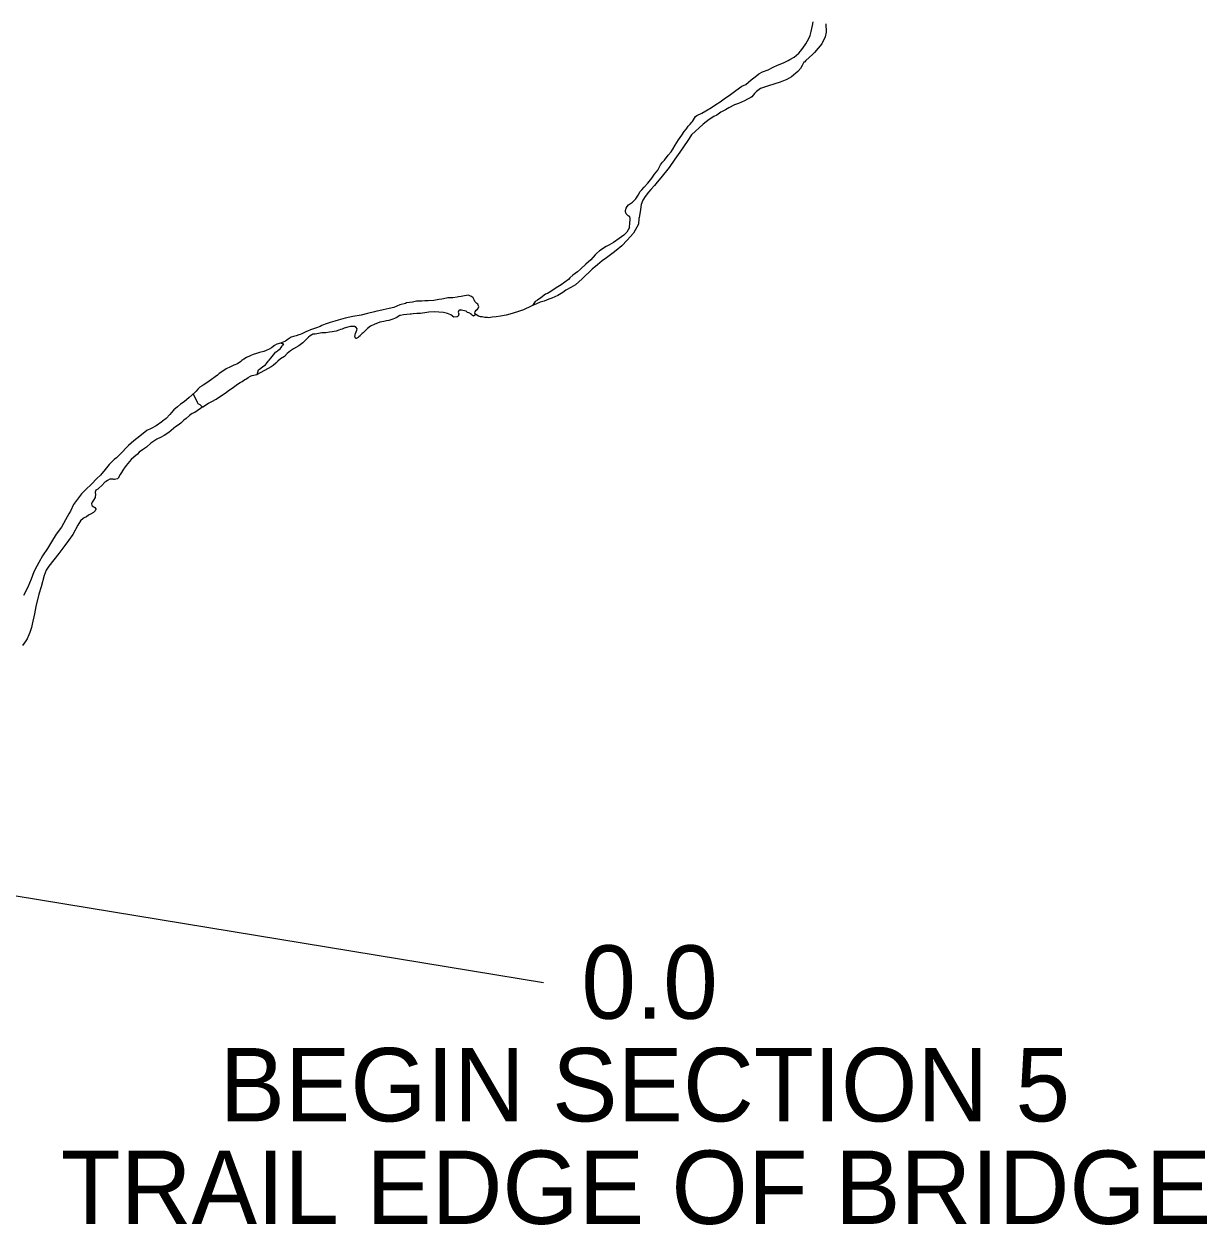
# Model space of a CAD drawing. Extents: x 31699 to 244310, y -8841 to 11474.
# Drawn here: x 146660.4 to 147114.4, y -3388 to -2927.1 of the extents above; entities that cross this region are included whole.
import ezdxf

# ---------------------------------------------------------------- set-up
doc = ezdxf.new("R2010")
doc.units = 0
doc.layers.add('R_Draft', color=7, linetype='Continuous')
doc.layers.add('S_WALL_ANNOT', color=7, linetype='Continuous')

msp = doc.modelspace()

# ---------------------------------------------------------------- linework, layer by layer
at = {"layer": 'R_Draft'}
for points in [[(146892.72, -3005.2), (146892.88, -3003.33), (146892.99, -3002.19), (146892.98, -3001.72), (146892.83, -3001.13), (146892.16, -3000.74), (146891.47, -2999.89), (146891.26, -2999.16), (146891.18, -2998.63), (146891.42, -2997.69), (146891.81, -2997.08), (146892.33, -2996.46), (146893.9, -2995.43), (146895.14, -2994.13), (146896.04, -2992.78), (146896.81, -2991.36), (146897.46, -2990.68), (146898.3, -2989.66), (146899.8, -2988.15), (146901.36, -2986.25), (146902.32, -2984.76), (146903.55, -2983.13), (146904.64, -2981.1), (146905.42, -2980.09), (146906.13, -2979.34), (146907.62, -2977.43), (146908.73, -2976.14), (146909.37, -2975.13), (146910.2, -2973.57), (146910.91, -2972.55), (146911.55, -2971.47), (146912.85, -2969.77), (146913.75, -2968.29), (146914.59, -2967.27), (146915.3, -2966.32), (146916.02, -2965.5), (146916.6, -2964.75), (146916.86, -2964.48), (146918.08, -2962.58), (146918.54, -2962.24), (146920.45, -2961.26), (146922.03, -2960.43), (146924.2, -2959.11), (146925.84, -2958), (146927.55, -2956.9), (146929.05, -2955.73), (146931.48, -2954.07), (146933.58, -2952.63), (146935.87, -2950.97), (146937.32, -2950.27), (146939.41, -2948.49), (146940.92, -2947.32), (146942.42, -2946.16), (146943.81, -2945.46), (146945.92, -2944.61), (146947.83, -2943.63), (146949.48, -2942.93), (146951.86, -2942.01), (146953.57, -2941.04), (146954.29, -2940.75), (146955.87, -2939.85), (146956.85, -2939.09), (146957.76, -2938.21), (146958.42, -2937.52), (146959.26, -2936.37), (146960.35, -2934.68), (146961.06, -2933.53), (146961.57, -2932.58), (146962.08, -2931.5), (146962.51, -2929.96), (146962.99, -2927.68), (146963.23, -2926.27)], [(146968.04, -2927.03), (146968.18, -2930.16), (146967.88, -2931.97), (146966.54, -2934.67), (146963.75, -2938.01), (146962.91, -2938.83), (146960.36, -2941.09), (146959.84, -2941.7), (146959.58, -2941.77), (146958.94, -2942.99), (146958.3, -2944.2), (146957.39, -2945.29), (146954.9, -2947.35), (146953.06, -2948.32), (146950.55, -2949.38), (146946.06, -2950.81), (146943.02, -2951.82), (146941.44, -2952.99), (146940.66, -2953.8), (146939.69, -2955.03), (146939.36, -2955.3), (146937.98, -2955.93), (146936.86, -2956.56), (146934.55, -2957.55), (146933.03, -2958.11), (146930.86, -2959.23), (146929.55, -2959.99), (146927.77, -2960.9), (146926.19, -2962.07), (146925.08, -2962.63), (146923.3, -2963.67), (146920.94, -2965.52), (146916.57, -2969.63), (146915.09, -2971.73), (146912.06, -2976.2), (146910.19, -2978.91), (146907.93, -2982.17), (146904.82, -2986.11), (146903.32, -2987.81), (146902.29, -2989.1), (146900.92, -2990.53), (146900.08, -2991.55), (146898.78, -2993.25), (146897.82, -2994.74), (146897.19, -2996.36), (146896.96, -2998.3), (146896.67, -2999.97), (146896.43, -3001.31), (146896.37, -3001.65), (146896.22, -3003.85)], [(146896.22, -3003.85), (146894.33, -3007.31), (146892.95, -3008.8), (146891.9, -3010.08), (146889.79, -3012.25), (146887.61, -3014.01), (146886.48, -3014.89), (146883.91, -3016.86), (146882.25, -3018.02), (146880.47, -3019.44), (146878.35, -3021.2), (146874.53, -3024.86), (146871.95, -3027.23), (146870.23, -3028.18), (146868.31, -3029.21), (146867.12, -3030.09), (146865.2, -3031.25), (146862.87, -3032.34), (146861.74, -3032.69), (146859.95, -3033.38), (146858.49, -3033.8), (146857.03, -3034.42), (146855.57, -3035.1), (146854.97, -3035.38), (146851.99, -3036.75), (146850.52, -3037.23)], [(146892.72, -3005.2), (146891.66, -3006.94), (146890.61, -3008.09), (146888.82, -3009.38), (146886.57, -3010.88), (146884.85, -3011.97), (146883.79, -3012.52), (146881.27, -3014.08), (146880.08, -3015.1), (146879.56, -3015.71), (146877.91, -3017.53), (146875.99, -3019.22), (146873.88, -3021.12), (146872.83, -3022.14), (146871.04, -3023.49), (146869.79, -3024.51), (146869.26, -3025.18), (146866.48, -3027.22), (146864.56, -3028.38), (146862.58, -3029.67), (146861.25, -3030.49), (146860.52, -3030.77), (146858.74, -3032.12), (146857.41, -3033.08), (146856.49, -3033.62), (146855.57, -3035.1)], [(146833.73, -3038.56), (146833.39, -3038.1), (146833.52, -3037.49), (146833.84, -3036.95), (146834.37, -3036.48), (146834.83, -3036.01), (146834.89, -3035.6), (146834.76, -3035.27), (146834.69, -3034.94), (146834.48, -3034.61), (146834.15, -3034.34), (146833.74, -3034.01), (146833.4, -3033.62), (146833.2, -3033.22), (146832.99, -3032.62), (146832.72, -3032.15), (146832.05, -3031.69), (146831.71, -3031.5), (146830.97, -3031.17), (146829.38, -3031.39), (146828.11, -3031.67), (146827.11, -3031.81), (146826.58, -3031.89), (146824.91, -3032.17), (146823.45, -3032.19), (146822.98, -3032.13), (146821.38, -3032.55), (146820.72, -3032.62), (146819.52, -3032.77), (146817.59, -3033.13), (146815.52, -3033.28), (146814.19, -3033.37), (146812.99, -3033.45), (146811.05, -3033.47), (146809.39, -3033.82), (146807.19, -3034.11), (146806.8, -3034.32), (146804.53, -3034.88), (146802.28, -3035.84), (146800.55, -3036.26), (146798.22, -3036.76), (146796.55, -3037.11), (146795.76, -3037.32), (146794.83, -3037.53), (146792.23, -3038.23), (146789.77, -3038.79), (146786.58, -3039.36), (146783.65, -3039.93), (146780.92, -3040.7), (146779.59, -3041.05), (146777.86, -3041.6), (146776, -3042.22), (146774.61, -3042.78), (146774.01, -3043.12), (146772.55, -3043.67), (146770.29, -3044.43), (146769.1, -3044.91), (146768.76, -3045.05), (146767.04, -3046), (146766.31, -3046.28), (146765.85, -3046.42), (146764.78, -3046.7), (146763.78, -3046.98), (146762.92, -3047.25), (146762.52, -3047.46), (146762.06, -3047.73), (146761.79, -3048), (146760.67, -3048.75)], [(146833.73, -3038.56), (146832.87, -3039.24), (146832.53, -3038.97), (146832.33, -3038.84), (146832.06, -3038.58), (146831.66, -3038.25), (146831.52, -3038.05), (146831.12, -3037.85), (146830.58, -3037.79), (146830.05, -3037.33), (146828.71, -3037.08), (146828.24, -3036.88), (146827.77, -3036.89), (146827.77, -3036.82), (146827.24, -3037.03), (146826.98, -3037.7), (146827.19, -3038.43), (146827, -3039.24), (146826.54, -3039.51), (146825.34, -3039.59), (146824.19, -3038.67), (146822.92, -3038.15), (146821.38, -3037.76), (146817.77, -3037.47), (146815.71, -3037.69), (146814.97, -3037.77), (146812.58, -3038.13), (146811.11, -3038.15), (146809.71, -3038.3), (146808.98, -3038.37), (146808.58, -3038.38), (146806.05, -3038.74), (146804.85, -3038.89), (146804.65, -3038.96), (146803.19, -3039.84), (146801.86, -3040.33), (146800.4, -3040.81), (146799.47, -3041.02), (146798.47, -3041.23), (146796.87, -3041.52), (146796.01, -3041.86), (146795.01, -3042.21), (146794.95, -3042.28), (146793.29, -3043.03), (146792.17, -3043.91), (146791.64, -3044.45), (146790.52, -3045.54), (146790.19, -3045.81), (146789.53, -3046.48), (146789.33, -3046.75), (146788.87, -3047.09), (146788.54, -3047.43), (146788.41, -3047.5), (146788.07, -3047.64), (146787.87, -3047.71), (146787.68, -3047.78), (146787.54, -3047.64), (146787.4, -3047.31), (146787.27, -3047.04), (146787.33, -3046.98), (146787.39, -3046.37), (146787.52, -3045.84), (146787.78, -3045.23), (146788.1, -3044.56), (146788.16, -3044.03), (146787.82, -3043.49), (146787.22, -3043.17), (146785.69, -3043.12), (146784.69, -3043.46), (146783.29, -3043.81), (146782.43, -3044.22), (146781.76, -3044.37), (146781.17, -3044.57), (146780.1, -3044.99), (146778.64, -3045.2), (146777.64, -3045.35), (146776.18, -3045.57), (146774.71, -3045.65), (146772.71, -3046.01), (146772.05, -3046.15), (146771.25, -3046.16), (146770.78, -3046.3), (146770.12, -3046.77), (146769.59, -3047.25), (146769.33, -3047.52), (146767.41, -3049.41), (146765.83, -3050.63), (146763.84, -3051.72), (146762.58, -3052.47), (146761.39, -3053.56), (146760.34, -3054.71), (146758.81, -3055.52), (146757.76, -3056.47), (146757.3, -3057.01), (146756.97, -3057.28), (146756.04, -3058.1), (146755.25, -3058.64), (146749.81, -3061.58)], [(146850.52, -3037.23), (146847.73, -3038.2), (146845.34, -3038.76), (146843.28, -3039.19), (146841.61, -3039.47), (146840.08, -3039.62), (146838.75, -3039.77), (146838.21, -3039.71), (146837.21, -3039.66), (146836.21, -3039.47), (146835.54, -3039.41), (146834.74, -3039.15), (146833.73, -3038.56)], [(146760.67, -3048.75), (146758.74, -3049.51), (146757.41, -3049.92), (146756.55, -3050.47), (146755.3, -3051.35), (146754.44, -3051.83), (146753.24, -3052.31), (146752.38, -3052.72), (146750.71, -3053.08), (146749.58, -3053.49), (146748.26, -3053.91), (146747.13, -3054.39), (146745.8, -3055), (146744.74, -3055.68), (146744.01, -3056.16), (146743.55, -3056.57), (146742.23, -3057.45), (146740.9, -3058), (146739.64, -3058.68), (146737.98, -3059.44), (146736.66, -3060.32), (146735.2, -3061.21), (146734.61, -3061.82), (146731.43, -3064.13), (146730.18, -3065.01), (146729.18, -3065.62), (146728.72, -3065.9), (146727.86, -3066.44), (146727.07, -3067.19), (146726.47, -3067.93), (146725.88, -3068.54), (146725.22, -3069.08)], [(146749.81, -3061.58), (146750.39, -3059.83), (146751.25, -3059.09), (146751.98, -3058.54), (146753.04, -3057.93), (146753.37, -3057.39), (146754.02, -3056.52), (146754.42, -3056.11), (146755.14, -3055.3), (146755.6, -3054.63), (146756.13, -3054.08), (146756.59, -3053.41), (146756.92, -3053.07), (146757.18, -3052.87), (146757.78, -3052.39), (146758.7, -3051.78), (146759.03, -3051.24), (146759.29, -3050.84), (146759.62, -3050.3), (146760.02, -3049.89), (146758.74, -3049.51)], [(146728.95, -3074.05), (146731.2, -3072.62), (146732.39, -3071.94), (146734.05, -3071.05), (146735.04, -3070.44), (146736.37, -3069.49), (146738.02, -3068.33), (146739.21, -3067.52), (146739.87, -3067.04), (146740.73, -3066.43), (146742.32, -3065.34), (146743.31, -3064.66), (146744.04, -3064.25), (146745.17, -3063.5), (146745.5, -3063.37), (146746.43, -3062.75), (146747.22, -3062.28), (146747.49, -3062.14), (146747.88, -3062), (146748.55, -3061.79), (146749.08, -3061.72), (146749.81, -3061.58)], [(146725.88, -3068.54), (146723.7, -3070.37), (146721.79, -3072.06), (146720.4, -3072.94), (146719.21, -3073.96), (146717.89, -3075.11), (146716.97, -3076.19), (146716.37, -3076.94), (146714.86, -3078.42), (146713.47, -3079.51), (146713.27, -3079.71), (146711.02, -3081.28), (146709.17, -3082.3), (146707.51, -3083.12), (146704.8, -3085.22), (146702.48, -3086.99), (146700.5, -3088.88), (146699.98, -3089.36), (146697.6, -3091.72), (146695.89, -3093.55), (146694.9, -3094.16), (146693.05, -3096.06), (146691.47, -3098.08), (146689.76, -3100.17), (146688.31, -3101.53), (146686.27, -3103.69), (146684.09, -3105.72), (146682.44, -3107.41), (146681.66, -3108.42), (146679.36, -3111.46), (146678.19, -3114.01), (146677.53, -3115.02), (146676.29, -3117.37), (146674.72, -3120.2), (146672.75, -3122.9), (146670.92, -3125.79), (146669.35, -3128.29), (146667.52, -3131.18), (146666.01, -3133.67), (146665.29, -3135.08), (146664.19, -3137.37), (146663.08, -3140.06), (146661.79, -3143.15), (146660.22, -3146.38)], [(146725.22, -3069.08), (146726.58, -3071.6), (146726.79, -3072.2), (146727.13, -3072.67), (146727.8, -3073.13), (146728.21, -3073.52), (146728.54, -3073.72), (146728.95, -3074.05)], [(146728.95, -3074.05), (146725.97, -3076.16), (146724.84, -3076.57), (146723.85, -3077.25), (146722.53, -3078.47), (146721.67, -3079.15), (146720.55, -3080.23), (146719.56, -3081.04), (146718.5, -3081.66), (146717.9, -3082.2), (146717.77, -3082.34), (146715.99, -3083.89), (146714.13, -3085.05), (146712.74, -3085.74), (146711.28, -3086.42), (146709.03, -3087.98), (146707.38, -3089.47), (146705.79, -3090.49), (146704.6, -3091.44), (146703.88, -3092.12), (146702.56, -3093.27), (146701.5, -3094.22), (146700.91, -3094.96), (146699.53, -3096.45), (146698.87, -3097.39), (146698.54, -3097.93), (146697.76, -3099.14), (146697.3, -3099.95), (146696.45, -3101.3), (146696.18, -3101.57), (146695.65, -3101.78), (146695.12, -3101.85), (146694.79, -3101.92), (146694.52, -3101.79), (146694.39, -3101.79), (146693.72, -3101.73), (146693.32, -3101.8), (146692.46, -3102.21), (146691.93, -3102.62), (146691.4, -3102.96), (146690.21, -3104.18), (146689.02, -3105.19), (146688.76, -3105.47), (146688.63, -3105.6), (146687.9, -3106.01), (146687.64, -3106.75), (146687.64, -3106.95), (146687.78, -3107.35), (146687.66, -3108.82), (146687.01, -3109.83), (146686.55, -3110.57), (146686.29, -3111.24), (146686.36, -3111.71), (146686.57, -3112.04), (146687.17, -3112.37), (146687.58, -3112.57), (146687.98, -3113.1), (146687.92, -3113.3), (146687.66, -3113.9), (146687.06, -3114.51), (146685.87, -3115.13), (146685.14, -3115.6), (146684.35, -3116.21), (146683.49, -3116.56), (146683.02, -3116.9), (146682.1, -3117.71), (146680.99, -3119.46), (146679.09, -3122.96), (146677.45, -3125.25), (146676.01, -3127.21), (146673.71, -3130.24), (146669.83, -3135.17), (146668.91, -3136.72), (146668.14, -3138.73), (146666.92, -3143.02), (146666.09, -3145.84), (146664.88, -3150.67), (146664.38, -3153.48), (146663.55, -3157.37), (146663.24, -3158.64), (146662.59, -3160.59), (146662.27, -3161.46), (146661.62, -3163.01), (146661.1, -3163.82), (146659.72, -3165.64)]]:
    msp.add_lwpolyline(points, dxfattribs=at)
at = {"layer": 'S_WALL_ANNOT'}
msp.add_lwpolyline([(146351.69, -3230.94), (146445.5, -3226.86), (146859.74, -3294.93)], dxfattribs=at)

# ---------------------------------------------------------------- texts
for s, height, p in [('0.0', 28.16, (146874.27, -3308.82)), ('BEGIN SECTION 5', 28.1599, (146735.38, -3348.19)), ('TRAIL EDGE OF BRIDGE', 28.1599, (146674.48, -3387.56))]:
    msp.add_text(s, height=height, dxfattribs=at).set_placement(p)

doc.saveas('drawing.dxf')
